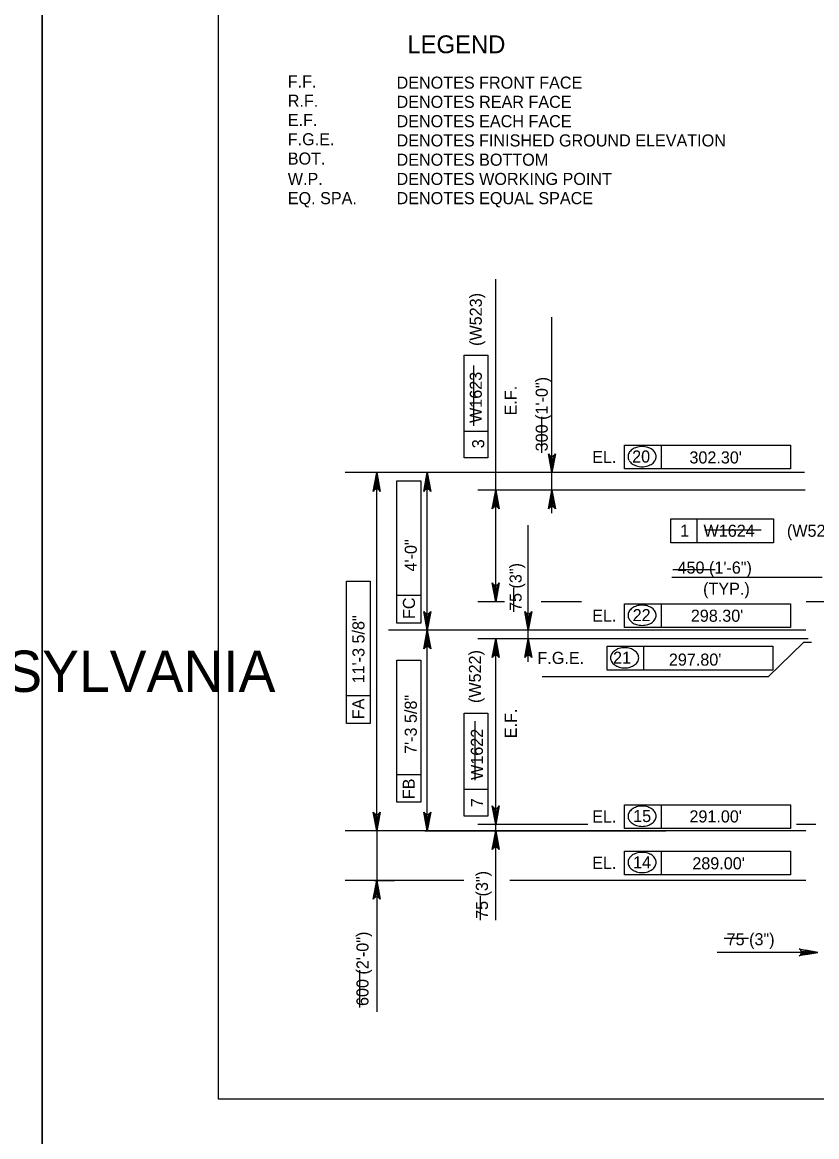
# Model space of a CAD drawing. Extents: x 179 to 454, y -271 to 54.
# Drawn here: x 243.55 to 251.44, y -65.62 to -54.56 of the extents above; entities that cross this region are included whole.
import ezdxf

# ---------------------------------------------------------------- set-up
doc = ezdxf.new("R2010")
doc.units = 0
for name, color, linetype in [('Level 1', 7, 'Continuous'), ('Level 3', 7, 'Continuous'), ('Level 4', 7, 'Continuous'), ('Level 41', 7, 'Continuous'), ('Level 63', 7, 'Continuous')]:
    doc.layers.add(name, color=color, linetype=linetype)

msp = doc.modelspace()

# ---------------------------------------------------------------- linework, layer by layer
at = {"layer": 'Level 1'}
msp.add_lwpolyline([(245.497, -65.25), (276.997, -65.25), (276.997, -44.75), (245.497, -44.75)], close=True, dxfattribs=at)
at = {"layer": 'Level 3'}
for p, q in [((251.498, -60.072), (250.006, -60.072)), ((251.394, -60.718), (251.315, -60.718))]:
    msp.add_line(p, q, dxfattribs=at)
at = {"layer": 'Level 4'}
for p, q in [((248.256, -60.194), (248.256, -57.11)), ((248.814, -59.432), (248.814, -57.485)), ((247.94, -58.884), (247.94, -57.863)), ((247.94, -57.863), (248.177, -57.863)), ((248.177, -57.863), (248.177, -58.884)), ((248.177, -58.621), (247.94, -58.621)), ((249.535, -58.757), (251.183, -58.757)), ((249.535, -58.994), (249.535, -58.757)), ((249.902, -58.994), (249.902, -58.757)), ((251.183, -58.757), (251.183, -58.994)), ((248.177, -58.884), (247.94, -58.884)), ((251.324, -59.03), (246.76, -59.03)), ((247.375, -59.03), (246.896, -59.03)), ((249.952, -59.03), (247.398, -59.03)), ((251.183, -58.994), (249.535, -58.994)), ((247.073, -62.47), (247.073, -59.148)), ((247.274, -60.525), (247.274, -59.113)), ((247.274, -59.113), (247.51, -59.113)), ((247.51, -59.113), (247.51, -60.525)), ((247.575, -60.477), (247.575, -59.148)), ((251.329, -59.205), (248.079, -59.205)), ((249.994, -59.49), (251.016, -59.49)), ((249.994, -59.726), (249.994, -59.49)), ((250.258, -59.726), (250.258, -59.49)), ((251.016, -59.49), (251.016, -59.726)), ((248.579, -60.908), (248.579, -59.552)), ((251.016, -59.726), (249.994, -59.726)), ((246.772, -61.521), (246.772, -60.109)), ((246.772, -60.109), (247.008, -60.109)), ((247.008, -60.109), (247.008, -61.521)), ((247.51, -60.251), (247.274, -60.251)), ((248.344, -60.312), (248.079, -60.312)), ((249.107, -60.312), (248.706, -60.312)), ((251.981, -60.312), (251.339, -60.312)), ((249.535, -60.333), (251.183, -60.333)), ((249.535, -60.569), (249.535, -60.333)), ((249.902, -60.569), (249.902, -60.333)), ((251.183, -60.333), (251.183, -60.569)), ((247.51, -60.525), (247.274, -60.525)), ((251.336, -60.595), (247.191, -60.595)), ((250.209, -60.595), (247.398, -60.595)), ((249.952, -60.595), (247.398, -60.595)), ((251.183, -60.569), (249.535, -60.569)), ((247.575, -62.47), (247.575, -60.713)), ((251.36, -60.681), (248.079, -60.681)), ((249.361, -60.755), (251.009, -60.755)), ((249.361, -60.992), (249.361, -60.755)), ((249.728, -60.992), (249.728, -60.755)), ((251.315, -60.718), (250.962, -61.059)), ((251.009, -60.755), (251.009, -60.992)), ((248.256, -62.588), (248.256, -60.799)), ((247.274, -62.304), (247.274, -60.892)), ((247.274, -60.892), (247.51, -60.892)), ((247.51, -60.892), (247.51, -62.304)), ((250.962, -61.059), (248.716, -61.059)), ((251.009, -60.992), (249.361, -60.992)), ((247.008, -61.248), (246.772, -61.248)), ((247.94, -62.441), (247.94, -61.419)), ((247.94, -61.419), (248.177, -61.419)), ((248.177, -61.419), (248.177, -62.441)), ((247.008, -61.521), (246.772, -61.521)), ((247.51, -62.03), (247.274, -62.03)), ((248.177, -62.177), (247.94, -62.177)), ((247.51, -62.304), (247.274, -62.304)), ((249.535, -62.328), (251.183, -62.328)), ((249.535, -62.564), (249.535, -62.328)), ((249.902, -62.564), (249.902, -62.328)), ((251.183, -62.328), (251.183, -62.564)), ((248.177, -62.441), (247.94, -62.441)), ((249.171, -62.526), (248.079, -62.526)), ((251.435, -62.526), (251.244, -62.526)), ((251.336, -62.588), (246.76, -62.588)), ((247.375, -62.588), (246.896, -62.588)), ((247.073, -62.588), (247.073, -63.08)), ((250.209, -62.588), (247.398, -62.588)), ((247.551, -62.588), (249.945, -62.588)), ((251.183, -62.564), (249.535, -62.564)), ((248.256, -63.476), (248.256, -62.706)), ((249.535, -62.788), (251.183, -62.788)), ((249.535, -63.024), (249.535, -62.788)), ((249.902, -63.024), (249.902, -62.788)), ((251.183, -62.788), (251.183, -63.024)), ((247.938, -63.08), (246.76, -63.08)), ((247.049, -63.08), (247.25, -63.08)), ((251.336, -63.08), (248.394, -63.08)), ((251.183, -63.024), (249.535, -63.024)), ((247.073, -63.198), (247.073, -64.385)), ((251.219, -63.794), (250.456, -63.794)), ((251.337, -63.794), (251.219, -63.794))]:
    msp.add_line(p, q, dxfattribs=at)
for points in [[(248.814, -59.03), (248.779, -58.843), (248.789, -58.858), (248.802, -58.865), (248.814, -58.867), (248.827, -58.865), (248.839, -58.858), (248.849, -58.843), (248.814, -59.03), (248.839, -58.858), (248.827, -58.865), (248.814, -59.03), (248.814, -58.867), (248.802, -58.865), (248.814, -59.03), (248.789, -58.858)], [(247.073, -59.03), (247.108, -59.216), (247.098, -59.202), (247.086, -59.195), (247.073, -59.192), (247.061, -59.195), (247.048, -59.202), (247.038, -59.216), (247.073, -59.03), (247.048, -59.202), (247.061, -59.195), (247.073, -59.03), (247.073, -59.192), (247.086, -59.195), (247.073, -59.03), (247.098, -59.202)], [(247.575, -59.03), (247.61, -59.216), (247.6, -59.202), (247.588, -59.195), (247.575, -59.192), (247.563, -59.195), (247.55, -59.202), (247.54, -59.216), (247.575, -59.03), (247.55, -59.202), (247.563, -59.195), (247.575, -59.03), (247.575, -59.192), (247.588, -59.195), (247.575, -59.03), (247.6, -59.202)], [(248.256, -59.205), (248.291, -59.391), (248.281, -59.377), (248.268, -59.369), (248.256, -59.367), (248.243, -59.369), (248.231, -59.377), (248.221, -59.391), (248.256, -59.205), (248.231, -59.377), (248.243, -59.369), (248.256, -59.205), (248.256, -59.367), (248.268, -59.369), (248.256, -59.205), (248.281, -59.377)], [(248.814, -59.205), (248.849, -59.391), (248.839, -59.377), (248.827, -59.369), (248.814, -59.367), (248.802, -59.369), (248.789, -59.377), (248.779, -59.391), (248.814, -59.205), (248.789, -59.377), (248.802, -59.369), (248.814, -59.205), (248.814, -59.367), (248.827, -59.369), (248.814, -59.205), (248.839, -59.377)], [(248.256, -60.312), (248.221, -60.125), (248.231, -60.14), (248.243, -60.147), (248.256, -60.149), (248.268, -60.147), (248.281, -60.14), (248.291, -60.125), (248.256, -60.312), (248.281, -60.14), (248.268, -60.147), (248.256, -60.312), (248.256, -60.149), (248.243, -60.147), (248.256, -60.312), (248.231, -60.14)], [(247.575, -60.595), (247.54, -60.408), (247.55, -60.423), (247.563, -60.43), (247.575, -60.432), (247.588, -60.43), (247.6, -60.423), (247.61, -60.408), (247.575, -60.595), (247.6, -60.423), (247.588, -60.43), (247.575, -60.595), (247.575, -60.432), (247.563, -60.43), (247.575, -60.595), (247.55, -60.423)], [(248.579, -60.595), (248.544, -60.408), (248.554, -60.423), (248.566, -60.43), (248.579, -60.432), (248.591, -60.43), (248.604, -60.423), (248.614, -60.408), (248.579, -60.595), (248.604, -60.423), (248.591, -60.43), (248.579, -60.595), (248.579, -60.432), (248.566, -60.43), (248.579, -60.595), (248.554, -60.423)], [(247.575, -60.595), (247.61, -60.781), (247.6, -60.767), (247.588, -60.759), (247.575, -60.757), (247.563, -60.759), (247.55, -60.767), (247.54, -60.781), (247.575, -60.595), (247.55, -60.767), (247.563, -60.759), (247.575, -60.595), (247.575, -60.757), (247.588, -60.759), (247.575, -60.595), (247.6, -60.767)], [(248.256, -60.681), (248.291, -60.867), (248.281, -60.853), (248.268, -60.846), (248.256, -60.843), (248.243, -60.846), (248.231, -60.853), (248.221, -60.867), (248.256, -60.681), (248.231, -60.853), (248.243, -60.846), (248.256, -60.681), (248.256, -60.843), (248.268, -60.846), (248.256, -60.681), (248.281, -60.853)], [(248.579, -60.681), (248.614, -60.867), (248.604, -60.853), (248.591, -60.846), (248.579, -60.843), (248.566, -60.846), (248.554, -60.853), (248.544, -60.867), (248.579, -60.681), (248.554, -60.853), (248.566, -60.846), (248.579, -60.681), (248.579, -60.843), (248.591, -60.846), (248.579, -60.681), (248.604, -60.853)], [(247.073, -62.588), (247.038, -62.402), (247.048, -62.416), (247.061, -62.423), (247.073, -62.425), (247.086, -62.423), (247.098, -62.416), (247.108, -62.402), (247.073, -62.588), (247.098, -62.416), (247.086, -62.423), (247.073, -62.588), (247.073, -62.425), (247.061, -62.423), (247.073, -62.588), (247.048, -62.416)], [(247.575, -62.588), (247.54, -62.402), (247.55, -62.416), (247.563, -62.423), (247.575, -62.425), (247.588, -62.423), (247.6, -62.416), (247.61, -62.402), (247.575, -62.588), (247.6, -62.416), (247.588, -62.423), (247.575, -62.588), (247.575, -62.425), (247.563, -62.423), (247.575, -62.588), (247.55, -62.416)], [(248.256, -62.526), (248.221, -62.34), (248.231, -62.354), (248.243, -62.362), (248.256, -62.364), (248.268, -62.362), (248.281, -62.354), (248.291, -62.34), (248.256, -62.526), (248.281, -62.354), (248.268, -62.362), (248.256, -62.526), (248.256, -62.364), (248.243, -62.362), (248.256, -62.526), (248.231, -62.354)], [(248.256, -62.588), (248.291, -62.774), (248.281, -62.76), (248.268, -62.753), (248.256, -62.75), (248.243, -62.753), (248.231, -62.76), (248.221, -62.774), (248.256, -62.588), (248.231, -62.76), (248.243, -62.753), (248.256, -62.588), (248.256, -62.75), (248.268, -62.753), (248.256, -62.588), (248.281, -62.76)], [(247.073, -63.08), (247.108, -63.267), (247.098, -63.252), (247.086, -63.245), (247.073, -63.243), (247.061, -63.245), (247.048, -63.252), (247.038, -63.267), (247.073, -63.08), (247.048, -63.252), (247.061, -63.245), (247.073, -63.08), (247.073, -63.243), (247.086, -63.245), (247.073, -63.08), (247.098, -63.252)], [(251.455, -63.794), (251.269, -63.829), (251.283, -63.819), (251.291, -63.806), (251.293, -63.794), (251.291, -63.781), (251.283, -63.769), (251.269, -63.759), (251.455, -63.794), (251.283, -63.769), (251.291, -63.781), (251.455, -63.794), (251.293, -63.794), (251.291, -63.806), (251.455, -63.794), (251.283, -63.819)]]:
    msp.add_lwpolyline(points, dxfattribs=at)
for points in [[(248.795, -58.912), (248.834, -58.912), (248.814, -59.03)], [(247.053, -59.148), (247.093, -59.148), (247.073, -59.03)], [(247.555, -59.148), (247.595, -59.148), (247.575, -59.03)], [(248.236, -59.323), (248.276, -59.323), (248.256, -59.205)], [(248.795, -59.323), (248.834, -59.323), (248.814, -59.205)], [(248.236, -60.194), (248.276, -60.194), (248.256, -60.312)], [(247.555, -60.477), (247.595, -60.477), (247.575, -60.595)], [(248.559, -60.477), (248.599, -60.477), (248.579, -60.595)], [(247.555, -60.713), (247.595, -60.713), (247.575, -60.595)], [(248.236, -60.799), (248.276, -60.799), (248.256, -60.681)], [(248.559, -60.799), (248.599, -60.799), (248.579, -60.681)], [(248.236, -62.408), (248.276, -62.408), (248.256, -62.526)], [(247.053, -62.47), (247.093, -62.47), (247.073, -62.588)], [(247.555, -62.47), (247.595, -62.47), (247.575, -62.588)], [(248.236, -62.706), (248.276, -62.706), (248.256, -62.588)], [(247.053, -63.198), (247.093, -63.198), (247.073, -63.08)], [(251.337, -63.774), (251.337, -63.814), (251.455, -63.794)]]:
    msp.add_lwpolyline(points, close=True, dxfattribs=at)
for centre, radius, start, end in [((249.643, -58.871), 0.0731, 149.9767, 180), ((249.643, -58.871), 0.0731, 180, 210.0233), ((249.675, -58.89), 0.11, 125.6316, 149.9767), ((249.696, -58.919), 0.146, 106.5358, 125.6316), ((249.71, -58.966), 0.195, 90, 106.5358), ((249.71, -58.966), 0.195, 73.4642, 90), ((249.724, -58.919), 0.146, 54.3684, 73.4642), ((249.745, -58.89), 0.11, 30.0233, 54.3684), ((249.777, -58.871), 0.0731, 0, 30.0233), ((249.777, -58.871), 0.0731, 329.9767, 0), ((249.675, -58.853), 0.11, 210.0233, 234.3684), ((249.696, -58.823), 0.146, 234.3684, 253.4642), ((249.71, -58.777), 0.195, 253.4642, 270), ((249.71, -58.777), 0.195, 270, 286.5358), ((249.724, -58.823), 0.146, 286.5358, 305.6316), ((249.745, -58.853), 0.11, 305.6316, 329.9767), ((249.643, -60.447), 0.0731, 149.9767, 180), ((249.675, -60.465), 0.11, 125.6316, 149.9767), ((249.696, -60.495), 0.146, 106.5358, 125.6316), ((249.71, -60.541), 0.195, 90, 106.5358), ((249.71, -60.541), 0.195, 73.4642, 90), ((249.724, -60.495), 0.146, 54.3684, 73.4642), ((249.745, -60.465), 0.11, 30.0233, 54.3684), ((249.777, -60.447), 0.0731, 0, 30.0233), ((249.643, -60.447), 0.0731, 180, 210.0233), ((249.675, -60.428), 0.11, 210.0233, 234.3684), ((249.696, -60.399), 0.146, 234.3684, 253.4642), ((249.724, -60.399), 0.146, 286.5358, 305.6316), ((249.745, -60.428), 0.11, 305.6316, 329.9767), ((249.777, -60.447), 0.0731, 329.9767, 0), ((249.71, -60.352), 0.195, 253.4642, 270), ((249.71, -60.352), 0.195, 270, 286.5358), ((249.469, -60.869), 0.0731, 149.9767, 180), ((249.469, -60.869), 0.0731, 180, 210.0233), ((249.501, -60.888), 0.11, 125.6316, 149.9767), ((249.522, -60.917), 0.146, 106.5358, 125.6316), ((249.536, -60.964), 0.195, 90, 106.5358), ((249.536, -60.964), 0.195, 73.4642, 90), ((249.55, -60.917), 0.146, 54.3684, 73.4642), ((249.571, -60.888), 0.11, 30.0233, 54.3684), ((249.603, -60.869), 0.0731, 0, 30.0233), ((249.603, -60.869), 0.0731, 329.9767, 0), ((249.501, -60.851), 0.11, 210.0233, 234.3684), ((249.522, -60.821), 0.146, 234.3684, 253.4642), ((249.536, -60.775), 0.195, 253.4642, 270), ((249.536, -60.775), 0.195, 270, 286.5358), ((249.55, -60.821), 0.146, 286.5358, 305.6316), ((249.571, -60.851), 0.11, 305.6316, 329.9767), ((249.643, -62.442), 0.0731, 149.9767, 180), ((249.675, -62.461), 0.11, 125.6316, 149.9767), ((249.696, -62.49), 0.146, 106.5358, 125.6316), ((249.71, -62.536), 0.195, 90, 106.5358), ((249.71, -62.536), 0.195, 73.4642, 90), ((249.724, -62.49), 0.146, 54.3684, 73.4642), ((249.745, -62.461), 0.11, 30.0233, 54.3684), ((249.777, -62.442), 0.0731, 0, 30.0233), ((249.643, -62.442), 0.0731, 180, 210.0233), ((249.675, -62.423), 0.11, 210.0233, 234.3684), ((249.696, -62.394), 0.146, 234.3684, 253.4642), ((249.724, -62.394), 0.146, 286.5358, 305.6316), ((249.745, -62.423), 0.11, 305.6316, 329.9767), ((249.777, -62.442), 0.0731, 329.9767, 0), ((249.71, -62.348), 0.195, 253.4642, 270), ((249.71, -62.348), 0.195, 270, 286.5358), ((249.675, -62.92), 0.11, 125.6316, 149.9767), ((249.696, -62.949), 0.146, 106.5358, 125.6316), ((249.71, -62.996), 0.195, 90, 106.5358), ((249.71, -62.996), 0.195, 73.4642, 90), ((249.724, -62.949), 0.146, 54.3684, 73.4642), ((249.745, -62.92), 0.11, 30.0233, 54.3684), ((249.643, -62.901), 0.0731, 149.9767, 180), ((249.643, -62.901), 0.0731, 180, 210.0233), ((249.675, -62.883), 0.11, 210.0233, 234.3684), ((249.696, -62.853), 0.146, 234.3684, 253.4642), ((249.724, -62.853), 0.146, 286.5358, 305.6316), ((249.745, -62.883), 0.11, 305.6316, 329.9767), ((249.777, -62.901), 0.0731, 0, 30.0233), ((249.777, -62.901), 0.0731, 329.9767, 0), ((249.71, -62.807), 0.195, 253.4642, 270), ((249.71, -62.807), 0.195, 270, 286.5358)]:
    msp.add_arc(centre, radius, start, end, dxfattribs=at)
at = {"layer": 'Level 41'}
for p, q in [((248.039, -58.564), (248.039, -57.965)), ((248.715, -58.832), (248.715, -58.475)), ((250.333, -59.597), (250.894, -59.597)), ((250.015, -59.993), (250.435, -59.993)), ((248.434, -60.413), (248.434, -60.171)), ((248.052, -62.084), (248.052, -61.498)), ((248.103, -63.475), (248.103, -63.232)), ((250.524, -63.653), (250.767, -63.653)), ((246.905, -64.342), (246.905, -63.972))]:
    msp.add_line(p, q, dxfattribs=at)
at = {"layer": 'Level 63'}
for points in [[(209.747, -66), (243.747, -66), (243.747, -44), (209.747, -44)], [(243.747, -66), (277.747, -66), (277.747, -44), (243.747, -44)]]:
    msp.add_lwpolyline(points, close=True, dxfattribs=at)

# ---------------------------------------------------------------- texts
at = {"layer": 'Level 1'}
msp.add_text('COMMONWEALTH OF PENNSYLVANIA', height=0.41038, dxfattribs=at).set_placement((235.943, -61.208))
at = {"layer": 'Level 3'}
for s, p in [('450 (1\'-6")', (250.062, -60.033)), ('(TYP.)', (250.316, -60.243))]:
    msp.add_text(s, height=0.12, dxfattribs=at).set_placement(p)
at = {"layer": 'Level 4'}
for s, height, p in [('LEGEND', 0.1772, (247.377, -54.865)), ('F.F.', 0.12, (246.189, -55.206)), ('DENOTES FRONT FACE', 0.12, (247.27, -55.217)), ('R.F.', 0.12, (246.189, -55.397)), ('DENOTES REAR FACE', 0.12, (247.27, -55.408)), ('E.F.', 0.12, (246.189, -55.588)), ('DENOTES EACH FACE', 0.12, (247.27, -55.6)), ('F.G.E.', 0.12, (246.189, -55.779)), ('DENOTES FINISHED GROUND ELEVATION', 0.12, (247.27, -55.791)), ('BOT.', 0.12, (246.189, -55.971)), ('DENOTES BOTTOM', 0.12, (247.27, -55.982)), ('W.P.', 0.12, (246.189, -56.173)), ('DENOTES WORKING POINT', 0.12, (247.27, -56.173)), ('EQ. SPA.', 0.12, (246.189, -56.364)), ('DENOTES EQUAL SPACE', 0.12, (247.27, -56.364)), ('EL.', 0.12, (249.214, -58.934)), ('20', 0.12, (249.611, -58.93)), ('(W524)', 0.12, (251.149, -59.667)), ('W1624', 0.12, (250.32, -59.667)), ('EL.', 0.12, (249.214, -60.51)), ('22', 0.12, (249.616, -60.505)), ('F.G.E.', 0.12, (248.67, -60.93)), ('21', 0.12, (249.421, -60.928)), ('EL.', 0.12, (249.214, -62.505)), ('15', 0.12, (249.621, -62.5)), ('EL.', 0.12, (249.214, -62.965)), ('14', 0.12, (249.62, -62.96)), ('75 (3")', 0.12, (250.55, -63.724))]:
    msp.add_text(s, height=height, dxfattribs=at).set_placement(p)
for s, p in [('(W523)', (248.117, -57.772)), ('W1623', (248.117, -58.537)), ('300 (1\'-0")', (248.772, -58.819)), ('E.F.', (248.463, -58.462)), ('75 (3")', (248.513, -60.404)), ('FC', (247.453, -60.484)), ('(W522)', (248.109, -61.318)), ('FA', (246.949, -61.479)), ('E.F.', (248.465, -61.668)), ('W1622', (248.128, -62.082)), ('FB', (247.451, -62.273)), ('75 (3")', (248.178, -63.462)), ('600 (2\'-0")', (246.991, -64.327))]:
    msp.add_text(s, height=0.12, rotation=90, dxfattribs=at).set_placement(p)
at = {"layer": 'Level 41'}
for s, p in [('3', (248.141, -58.788)), ('4\'-0"', (247.471, -60.012)), ('11\'-3 5/8"', (246.951, -61.123)), ('7\'-3 5/8"', (247.471, -61.824)), ('7', (248.129, -62.353))]:
    msp.add_text(s, height=0.12, rotation=90, dxfattribs=at).set_placement(p)
for s, p in [("302.30'", (250.18, -58.939)), ('1', (250.088, -59.667)), ("298.30'", (250.194, -60.511)), ("297.80'", (249.976, -60.947)), ("291.00'", (250.18, -62.504)), ("289.00'", (250.209, -62.97))]:
    msp.add_text(s, height=0.12, dxfattribs=at).set_placement(p)

doc.saveas('drawing.dxf')
